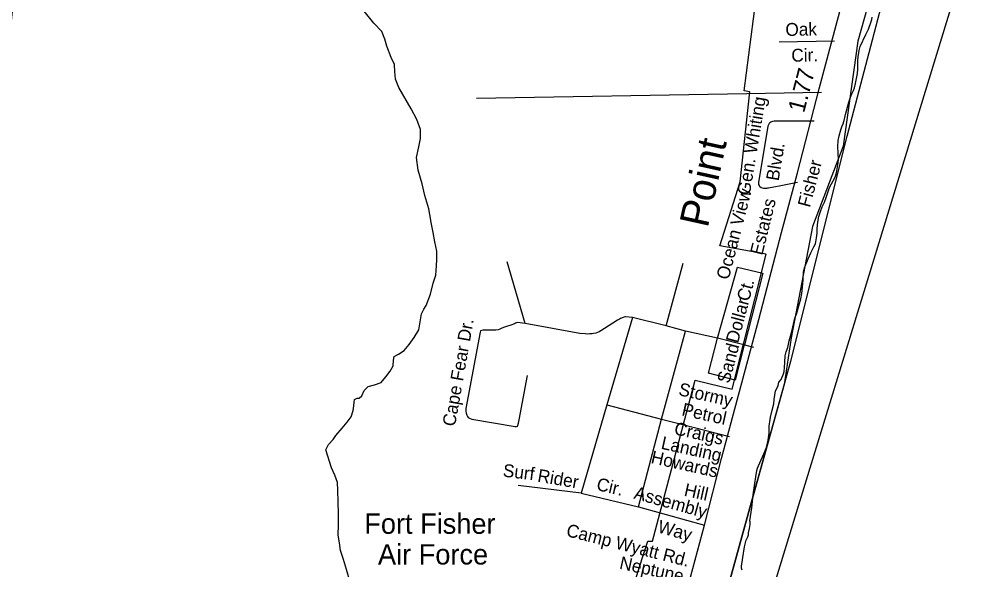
# Model space of a CAD drawing. Extents: x 2290055 to 2389491, y 66597 to 237875.
# Drawn here: x 2324371 to 2331474, y 84234 to 88299 of the extents above; entities that cross this region are included whole.
import ezdxf

# ---------------------------------------------------------------- set-up
doc = ezdxf.new("R2010")
doc.units = 0
for name, color, linetype in [('Exist Aviation Commercial or Municipal Label', 7, 'Continuous'), ('Exist Boundary Land Use Reservation Military US Department of Defense Label', 7, 'Continuous'), ('Exist Boundary Political City Limit New', 7, 'Continuous'), ('Exist Boundary Political CountyLine', 7, 'Continuous'), ('Exist Hydrographic Island Shore', 7, 'Continuous'), ('Exist Road Non-System Type 51', 7, 'Continuous'), ('Exist Road Non-System Type 51 Label', 7, 'Continuous'), ('Exist Road Primary US Attributed', 7, 'Continuous'), ('Exist Road Primary US Label', 7, 'Continuous'), ('Exist Road Primary US Mileage Hundredths English Label', 7, 'Continuous'), ('Map Preparation Boundary City Limit Buffer Line', 7, 'Continuous'), ('Map Preparation Inset Cut Line', 7, 'Continuous')]:
    doc.layers.add(name, color=color, linetype=linetype)

msp = doc.modelspace()

# ---------------------------------------------------------------- linework, layer by layer
at = {"layer": 'Exist Boundary Political City Limit New'}
for points in [[(2328915, 84133.7), (2328954, 84254.3), (2329013.5, 84445.6), (2329050, 84445.6), (2329364.2, 85634.8), (2329637, 85566.5), (2329888, 86563.2), (2329547.2, 86624.7), (2329695.5, 87099.3), (2329768.5, 87762.2), (2329727.2, 87769.5), (2329881.2, 88969.6)], [(2330806, 88995.8), (2330565, 88136.2), (2330457, 87360.6), (2330230, 86767.4), (2330072.2, 85947.2), (2330022, 85601.9), (2329781, 84734.6), (2329599.2, 84075.6)]]:
    msp.add_lwpolyline(points, dxfattribs=at)
at = {"layer": 'Exist Boundary Political CountyLine'}
msp.add_lwpolyline([(2325835.3, 75452), (2326172, 76975.8), (2326499.8, 78183.4), (2327256.8, 80136.5), (2327355.1, 80434.7), (2327480.3, 80697.1), (2327677, 81013.2), (2327787.3, 81144.4), (2328001.8, 81242.8), (2328094.2, 81317.4), (2328287.9, 81708), (2328487.6, 82203), (2328577, 82367), (2328696.2, 82510.1), (2328851.1, 82629.4), (2329056.8, 82754.6), (2329140.2, 82948.5), (2329298.2, 83324.2), (2329521.7, 83807.2), (2329599.2, 84075.6), (2329780.9, 84734.6), (2330069.9, 85774.1), (2330486.3, 87434.7), (2331265, 90397.2)], dxfattribs=at)
at = {"layer": 'Exist Hydrographic Island Shore'}
for points in [[(2327147.6, 87885.5), (2327144.3, 87910.8), (2327143.5, 87965.7), (2327118.7, 88016.4), (2327085.4, 88100.3), (2327071.7, 88152.4), (2327050, 88207.4), (2326990.7, 88271), (2326919.8, 88359.3)], [(2330000, 85639.6), (2330016, 85679.8), (2330021, 85696.6), (2330025.2, 85726.1), (2330026.2, 85767.6), (2330030, 85812.7), (2330037.5, 85842.8), (2330047.5, 85874.8), (2330059, 85925.2), (2330078.5, 85994.3), (2330101.5, 86091.5), (2330111.5, 86120.8), (2330144.2, 86235.5), (2330151.7, 86273.1), (2330160, 86345.6), (2330161, 86378.2), (2330164.5, 86434), (2330171.7, 86463.2), (2330199, 86530.8), (2330218, 86574.8), (2330242, 86617.3), (2330252, 86641.3), (2330261.7, 86684.7), (2330265.7, 86720.1), (2330266, 86753.4), (2330270.5, 86800.3), (2330277.7, 86843.5), (2330289.7, 86879.1), (2330302, 86913.3), (2330318.5, 86948.8), (2330333, 86983), (2330344, 87020.6), (2330357.5, 87057.1), (2330398.2, 87132.2), (2330409, 87163.9), (2330419, 87223.3), (2330422, 87261.9), (2330418, 87359.7), (2330420.7, 87403), (2330428, 87437.8), (2330440.7, 87483.4), (2330450.5, 87511.4), (2330454, 87518.2), (2330464.5, 87550.1), (2330475, 87596.1), (2330500, 87686.2), (2330512.5, 87723.5), (2330522, 87748.3), (2330533.5, 87773.6), (2330540, 87793.2), (2330548.5, 87824.8), (2330564, 87898.5), (2330566.2, 87929.3), (2330565.2, 87995), (2330567.7, 88021.6), (2330575.5, 88067.4), (2330584.2, 88098.5), (2330626, 88185.5), (2330644.7, 88226.3), (2330664.2, 88281.5), (2330669, 88297.1), (2330672.2, 88314.7)], [(2327411.5, 86814.9), (2327396.9, 86897.9), (2327368, 86996.3), (2327346.3, 87082.4), (2327318.8, 87183.7), (2327305.7, 87278.4), (2327322.3, 87358), (2327334, 87419.5), (2327334.6, 87485.4), (2327306.9, 87558.4), (2327267.3, 87636.6), (2327174.4, 87795.7), (2327151.5, 87857.2), (2327147.6, 87885.5)], [(2326866.2, 85499.9), (2326868.5, 85501), (2326882.2, 85499.7), (2326902.9, 85518.7), (2326917.9, 85556.4), (2326948.1, 85587.1), (2326995, 85599.1), (2327043.4, 85615.4), (2327079.3, 85657.7), (2327110.1, 85699.9), (2327132.2, 85739.2), (2327136.3, 85780.5), (2327139.6, 85808.8), (2327172.8, 85825), (2327214.4, 85852.8), (2327251.7, 85896.6), (2327289.1, 85949), (2327322.1, 86005.8), (2327342.6, 86124.7), (2327359.8, 86157.4), (2327376.2, 86185), (2327408.8, 86268.4), (2327428.9, 86349.5), (2327449.2, 86410.2), (2327454.3, 86477.5), (2327454.9, 86524.6), (2327454.9, 86586.1), (2327440.6, 86654.8), (2327427.5, 86723.5), (2327412.3, 86810.3), (2327411.5, 86814.9)], [(2329738.2, 84448.2), (2329753.5, 84475.9), (2329757.5, 84491.1), (2329759, 84506.7), (2329766.5, 84537.2), (2329771.2, 84568.3), (2329771.5, 84581), (2329770.2, 84587.5), (2329767.5, 84593.8), (2329773.5, 84626.2), (2329782.5, 84691.4), (2329788.5, 84738.8), (2329793.5, 84786.8), (2329804.7, 84870.6), (2329812, 84919.8), (2329820.5, 84967), (2329824.7, 84983.2), (2329831, 85000), (2329871.2, 85091), (2329890.2, 85136.6), (2329902.5, 85189.9), (2329910.5, 85243), (2329911.5, 85260.1), (2329910.5, 85276.3), (2329911, 85293.8), (2329918.2, 85344.3), (2329921, 85361.2), (2329932.5, 85411.5), (2329945.5, 85459.8), (2329948.7, 85490.6), (2329958, 85554.1), (2329971.1, 85577.5), (2329976.6, 85594.5), (2329983.4, 85617.8), (2330000, 85639.6)], [(2326815.8, 84143), (2326788.9, 84234.7), (2326765.2, 84310.5), (2326745.1, 84375.5), (2326736.4, 84433.4), (2326727.4, 84489.8), (2326728.2, 84564.4), (2326729.1, 84650.6), (2326727.8, 84733.1), (2326725.6, 84822.1), (2326722.1, 84879.3), (2326703, 84933.4), (2326676.6, 84987.5), (2326636.2, 85119), (2326656.3, 85158.2), (2326689.3, 85194.7), (2326709.2, 85226), (2326756.5, 85280), (2326793, 85323.7), (2326821.7, 85362.3), (2326837.9, 85411), (2326843.5, 85444.3), (2326844.7, 85471.9), (2326847.6, 85490.7), (2326866.2, 85499.9)], [(2329710.2, 84229.7), (2329706.5, 84245.4), (2329707.2, 84261.4), (2329714.5, 84308.1), (2329715.7, 84323.2), (2329728, 84403), (2329735.5, 84433.4), (2329738.2, 84448.2)]]:
    msp.add_lwpolyline(points, dxfattribs=at)
at = {"layer": 'Exist Road Non-System Type 51'}
for p, q in [((2330393.8, 88137), (2329983.5, 88129.7)), ((2329745.1, 87747.8), (2327749.3, 87712.8)), ((2330296.8, 87757.4), (2329745.1, 87747.8)), ((2328107.5, 86052), (2327976.3, 86508.3)), ((2329149.7, 86034), (2329275.1, 86497.8)), ((2328901.7, 86096.5), (2328710.9, 85450.6)), ((2329149.7, 86034), (2328901.7, 86096.5)), ((2329293.6, 85995.7), (2329149.7, 86034)), ((2329115.1, 85346), (2329293.6, 85995.7)), ((2329529.7, 85943.3), (2329293.6, 85995.7)), ((2329740.6, 85890.2), (2329727.3, 85893.8)), ((2329797.6, 85874.4), (2329740.6, 85890.2)), ((2328710.9, 85450.6), (2328522.2, 84798.8)), ((2328710.9, 85450.6), (2329115.1, 85346)), ((2328944.3, 84698.6), (2329115.1, 85346)), ((2329115.1, 85346), (2329262.5, 85308.2)), ((2329262.5, 85308.2), (2329617.7, 85217.1)), ((2328522.2, 84798.8), (2328057.2, 84856.3)), ((2328522.2, 84798.8), (2328944.3, 84698.6)), ((2328944.3, 84698.6), (2329105.1, 84654.1)), ((2329105.1, 84654.1), (2329432.1, 84563.6))]:
    msp.add_line(p, q, dxfattribs=at)
for points in [[(2330242.1, 87547.5), (2329958.2, 87546.2), (2329948.1, 87545.8), (2329936.3, 87544), (2329929.1, 87542.4), (2329922.1, 87538.2), (2329916, 87534), (2329910, 87528.2), (2329905.4, 87519.8), (2329901.9, 87508.2), (2329833, 87092.5), (2329832.9, 87086.6), (2329832.8, 87080.4), (2329833.2, 87077.8), (2329836.8, 87070.4), (2329838.6, 87066.2), (2329851.8, 87056.9), (2329868.7, 87052.3), (2329882.8, 87052.2), (2329892.7, 87052.2), (2329902.1, 87053.6), (2329907, 87053.8), (2329919.1, 87055.6), (2329932.8, 87058.1), (2330009, 87073.9), (2330121, 87095.7)], [(2329529.7, 85943.3), (2329677, 86469), (2329865.2, 86424.6), (2329727.6, 85895), (2329727.3, 85893.8)], [(2328901.7, 86096.5), (2328849.9, 86102.6), (2328845, 86101.8), (2328831.8, 86096.7), (2328813.4, 86089), (2328804.7, 86084.4), (2328789.6, 86076.6), (2328755.6, 86054.9), (2328667.3, 85997), (2328655.4, 85990.9), (2328643.4, 85986.8), (2328629.2, 85981), (2328613.6, 85979.1), (2328603.5, 85977), (2328585.5, 85975), (2328569.1, 85973.4), (2328551.4, 85975), (2328511.5, 85979.3), (2328107.5, 86052)], [(2328107.5, 86052), (2328051.5, 86058.4), (2328037.2, 86054.2), (2328029.1, 86050.3), (2328001.3, 86040.3), (2327969.2, 86030.5), (2327947.2, 86022.4), (2327931, 86016.5), (2327921.1, 86010.5), (2327909.2, 86004.5), (2327891.2, 86002.5), (2327819, 86002.6), (2327804.9, 86002.7), (2327795, 86002.6), (2327779.1, 85998.7), (2327774.9, 85988.7), (2327669.4, 85425.3), (2327669.6, 85405.2), (2327672.2, 85388.9), (2327677.3, 85375), (2327683.3, 85365.1), (2327687.5, 85359), (2327691.2, 85354.9), (2327701.2, 85351), (2327715.5, 85347), (2328033.5, 85290.6), (2328040.1, 85289.2), (2328045.3, 85290.4), (2328051.4, 85294.3), (2328053.5, 85298.6), (2328059.4, 85316.2), (2328063.4, 85340.4), (2328126.3, 85668.1)], [(2329727.3, 85893.8), (2329659, 85635), (2329463.1, 85685.3), (2329529.7, 85943.3)], [(2329727.3, 85893.8), (2329723.6, 85894.8), (2329529.7, 85943.3)]]:
    msp.add_lwpolyline(points, dxfattribs=at)
at = {"layer": 'Exist Road Primary US Attributed'}
msp.add_lwpolyline([(2327952.4, 81933.8), (2328152.2, 82202.8), (2328497.2, 82652.1), (2328530.6, 82695.6), (2328846.2, 83073.7), (2328964.1, 83235.7), (2329037.1, 83335.9), (2329106.3, 83450.9), (2329139.2, 83518.2), (2329173.6, 83602), (2329432.1, 84563.6), (2329558.1, 85055.5), (2329833.9, 86081.2), (2330002.8, 86725.4), (2330119.5, 87164.9), (2330280.1, 87784.4), (2330359, 88081.7), (2330479.2, 88534.3)], dxfattribs=at)
at = {"layer": 'Map Preparation Boundary City Limit Buffer Line'}
for points in [[(2328915, 84133.7), (2328954, 84254.3), (2329013.5, 84445.6), (2329050, 84445.6), (2329364.2, 85634.8), (2329637, 85566.5), (2329888, 86563.2), (2329547.2, 86624.7), (2329695.5, 87099.3), (2329768.5, 87762.2), (2329727.2, 87769.5), (2329881.2, 88969.6)], [(2330806, 88995.8), (2330565, 88136.2), (2330457, 87360.6), (2330230, 86767.4), (2330072.2, 85947.2), (2330022, 85601.9), (2329781, 84734.6), (2329599.2, 84075.6)]]:
    msp.add_lwpolyline(points, dxfattribs=at)
at = {"layer": 'Map Preparation Inset Cut Line'}
msp.add_lwpolyline([(2327293.1, 115381.1), (2326421, 108601.1), (2323940.9, 84753.9), (2319662, 79548.4), (2319961.8, 76608.6), (2326693.5, 76608.6), (2329528, 82750.7), (2336452.5, 105360.7), (2339748.2, 115381.1)], close=True, dxfattribs=at)

# ---------------------------------------------------------------- texts
at = {"layer": 'Exist Aviation Commercial or Municipal Label'}
for s, p in [('Fort Fisher', (2326919.8, 84499.2)), ('Air Force', (2327021, 84272.5))]:
    msp.add_text(s, height=150, dxfattribs=at).set_placement(p)
at = {"layer": 'Exist Boundary Land Use Reservation Military US Department of Defense Label'}
msp.add_text('Point', height=215, rotation=77.54679, dxfattribs=at).set_placement((2329456.6, 86752.8))
at = {"layer": 'Exist Road Non-System Type 51 Label'}
for s, rotation, p in [('Oak', 1.02062, (2330031.7, 88175.6)), ('Cir.', 1.02062, (2330075.3, 87985)), ('Gen. Whiting', 80.57964, (2329766.9, 86995.1)), ('Blvd.', 80.57964, (2329980.6, 87101)), ('Ocean View', 75.47001, (2329610.7, 86369.9)), ('Estates', 76.12661, (2329860.1, 86551.4)), ('Ct.', 75.10002, (2329761.4, 86210.1)), ('Dollar', 75.10002, (2329680.6, 85901.6)), ('Cape Fear Dr.', 80.01765, (2327589.7, 85287.7)), ('Sand', 75.23681, (2329616.2, 85604.3)), ('Stormy', 347.47406, (2329235.5, 85524)), ('Petrol', 347.47406, (2329259.4, 85374.7)), ('Craigs', 347.50378, (2329203.3, 85234.5)), ('Landing', 347.50378, (2329106.6, 85128.1)), ('Howards', 347.36016, (2329032, 85022.7)), ('Surf', 352.95246, (2327939.9, 84922.3)), ('Rider', 350.18531, (2328194.9, 84885.5)), ('Cir.', 346.64433, (2328629.2, 84824)), ('Assembly', 344.52624, (2328905.7, 84760.4)), ('Hill', 347.36016, (2329276.7, 84781.2)), ('Way', 344.52624, (2329080.5, 84511.3)), ('Camp Wyatt Rd.', 345.78843, (2328405.7, 84483.4)), ('Neptune', 347.58189, (2328799.4, 84242))]:
    msp.add_text(s, height=95, rotation=rotation, dxfattribs=at).set_placement(p)
at = {"layer": 'Exist Road Primary US Label'}
msp.add_text('Fisher', height=95, rotation=75.18189, dxfattribs=at).set_placement((2330211.6, 86904.1))
at = {"layer": 'Exist Road Primary US Mileage Hundredths English Label'}
msp.add_text('1.77', height=125, rotation=75.46295, dxfattribs=at).set_placement((2330168.4, 87602.6))

doc.saveas('drawing.dxf')
